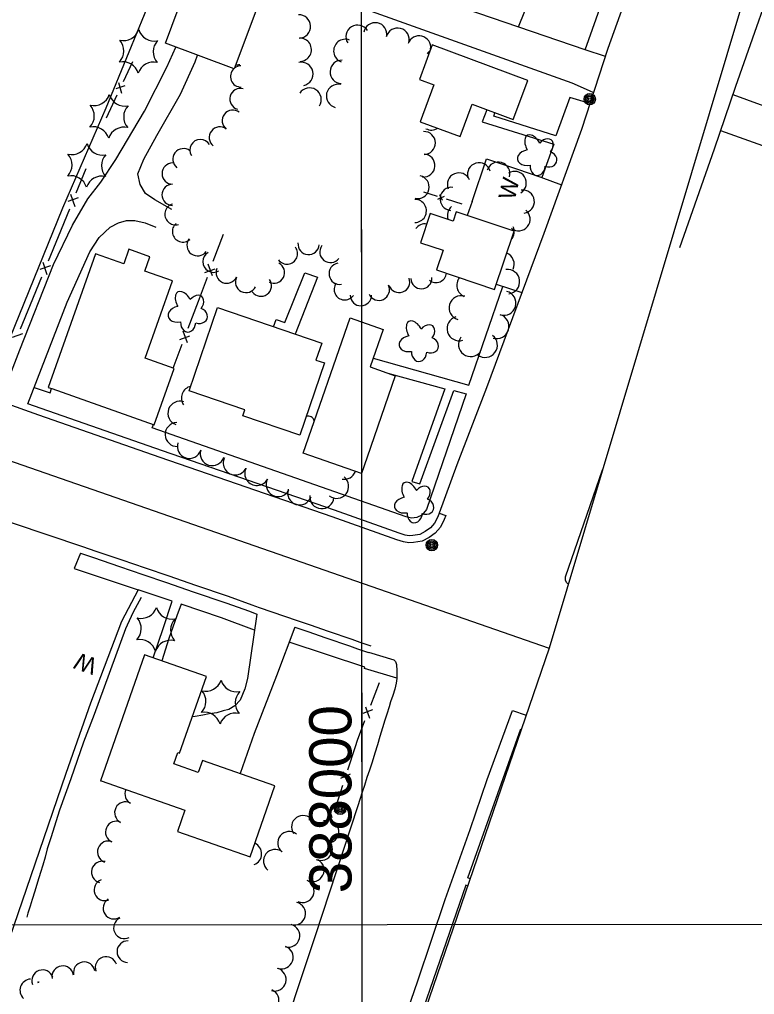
# Model space of a CAD drawing. Extents: x 189384 to 193282, y 256970 to 260388.
# Drawn here: x 191025.2 to 191286.7, y 258486.9 to 258833.8 of the extents above; entities that cross this region are included whole.
import ezdxf

# ---------------------------------------------------------------- set-up
doc = ezdxf.new("R2010")
doc.units = 0
for name, color, linetype in [('E_DWY', 7, 'Continuous'), ('E_LAND_Vegetation', 7, 'Continuous'), ('E_MAP_GridLines', 7, 'Continuous'), ('E_MAP_Limits', 7, 'Continuous'), ('E_MISCPROP', 7, 'Continuous'), ('E_MISCPROP_HvyDash', 7, 'Continuous'), ('E_MISCPROP_HvyLine', 7, 'Continuous'), ('E_MISCPROP_Railing', 7, 'Continuous'), ('E_PATH_Sidewalk', 7, 'Continuous'), ('E_RDWY', 7, 'Continuous')]:
    doc.layers.add(name, color=color, linetype=linetype)

# ---------------------------------------------------------------- blocks, each defined once
blk = doc.blocks.new('WAL')
at = {"layer": 'E_MISCPROP_Railing'}
blk.add_text('W', height=6, rotation=360, dxfattribs=at).set_placement((-2.3, -3.01))
blk = doc.blocks.new('POLE')
at = {"layer": 'E_MISCPROP'}
for radius in [2.02, 1.51, 1.01, 0.504]:
    blk.add_circle((0.03, -0.09), radius, dxfattribs=at)
blk = doc.blocks.new('PINEL')
at = {"layer": 'E_LAND_Vegetation'}
for centre, start, end in [((-8.23, 7.26), 275.2112, 0.9761), ((2.17, 10.66), 215.2112, 300.9761), ((10.31, 3.35), 155.2112, 240.9761), ((-10.49, -3.45), 335.2112, 60.9761), ((8.05, -7.36), 95.2112, 180.9761), ((-2.35, -10.75), 35.2112, 120.9761)]:
    blk.add_arc(centre, 5.72, start, end, dxfattribs=at)
blk = doc.blocks.new('TREE')
at = {"layer": 'E_LAND_Vegetation'}
for centre, major_axis, ratio in [((-1.07, 3.38), (0.91, -3.32), 0.782863), ((2.88, 1.66), (-3.52, -1.95), 0.691916), ((-3.74, -0.07), (3.29, -0.08), 0.832022), ((-1.48, -3.66), (1.2, 3.24), 0.716896), ((2.54, -2.64), (-3.34, 3.06), 0.560249)]:
    blk.add_ellipse(centre, major_axis=major_axis, ratio=ratio, start_param=1.570796, end_param=4.712389, dxfattribs=at)
blk = doc.blocks.new('POLE_14')
at = {"layer": 'E_MISCPROP'}
for centre, radius in [((-0.01, 0.02), 2.02), ((-0.01, 0.03), 1.52), ((0, -0.01), 1.01), ((0, 0), 0.502)]:
    blk.add_circle(centre, radius, dxfattribs=at)
blk = doc.blocks.new('WAL_8')
at = {"layer": 'E_MISCPROP_Railing'}
blk.add_text('W', height=6, rotation=0.0002, dxfattribs=at).set_placement((-2.27, -3.34))
blk = doc.blocks.new('PINEL_6')
at = {"layer": 'E_LAND_Vegetation'}
for centre, start, end in [((-8.14, 7.32), 275.2115, 0.9764), ((2.26, 10.71), 215.2115, 300.9764), ((10.41, 3.41), 155.2115, 240.9765), ((-10.4, -3.39), 335.2115, 60.9764), ((8.15, -7.3), 95.2115, 180.9765), ((-2.25, -10.7), 35.2115, 120.9765)]:
    blk.add_arc(centre, 5.72, start, end, dxfattribs=at)

msp = doc.modelspace()

# ---------------------------------------------------------------- linework, layer by layer
at = {"layer": 'E_DWY'}
for points in [[(191226.42, 258822.96), (191079.59, 258873.33), (190967.49, 258910.93), (190942.23, 258920.42), (190933.34, 258925.11)], [(190927.31, 258904.33), (190936.7, 258903.58), (190950.98, 258901.53), (190978.16, 258895.01), (191043.47, 258872.77), (191120.42, 258847.58), (191221.72, 258811.24), (191227.8, 258808.58), (191229.38, 258807.81)], [(191083.43, 258859.69), (191081.31, 258858.31), (191079.09, 258856.15), (191076.66, 258852.58), (191074.8, 258849.66), (191072.27, 258842.23), (191055.83, 258802.27), (191040.5, 258766.67), (191016.39, 258707.62), (191001.84, 258712.79), (190999.73, 258707.14)], [(191212.27, 258855.27), (191202.62, 258831.12)], [(191233.61, 258820.65), (191226.42, 258822.96), (191235.01, 258847.23), (191212.27, 258855.27)], [(191019.08, 258700.29), (191025.32, 258716.33), (191037.25, 258746.63), (191044.06, 258760.64), (191049.42, 258770.03), (191054.06, 258775.87), (191059.44, 258783.95), (191069.67, 258801.24), (191077.54, 258816.85), (191080.74, 258824)], [(191079.33, 258766.24), (191073.28, 258769.7), (191070, 258771.89), (191068.04, 258775.04), (191067.27, 258778.93), (191069.41, 258784.1), (191074.04, 258792.49), (191082.4, 258807.26), (191087.62, 258818.75), (191088.48, 258821.11)], [(191338.06, 258786.19), (191316.97, 258793.16), (191279.02, 258807.04)], [(191319.48, 258778.2), (191274.64, 258794.25)], [(191210.6, 258777.7), (191217.96, 258774.97)], [(191186.18, 258769.11), (191184.38, 258764.09)], [(191028.17, 258697.06), (191042.15, 258733.18), (191050.15, 258751.2), (191053.53, 258756.23), (191057.37, 258759.91), (191060.33, 258761.49), (191063.27, 258762.26), (191066.25, 258762.31), (191069.88, 258761.46), (191073.63, 258759.88)], [(191194.8, 258739.62), (191203.92, 258736.66)], [(191046.82, 258643.97), (191044.64, 258638.43), (191067.34, 258630.85), (191061.45, 258619.68), (191050.47, 258590.58), (191041.67, 258565.56), (191030.56, 258533.32), (191021.57, 258506.99), (191019.86, 258500.62), (191019.21, 258495.79)], [(191109.59, 258622.28), (191106.32, 258599.36), (191105.33, 258595.67), (191103.7, 258591.68), (191101.74, 258589.57), (191099.64, 258588.35), (191097.62, 258587.84), (191095.41, 258587.17), (191092.66, 258586.75), (191090.41, 258586.3), (191087.68, 258585.89), (191086.66, 258585.72)], [(191123.12, 258617.6), (191116.58, 258600.33), (191108.6, 258579.74), (191103.69, 258565.52)]]:
    msp.add_lwpolyline(points, dxfattribs=at)
at = {"layer": 'E_LAND_Vegetation'}
for centre, radius, start, end in [((191124.55, 258831.34), 4.16, 272.2332, 92.2332), ((191145.44, 258827.66), 4.16, 32.1733, 212.1733), ((191151.73, 258828.5), 4.16, 349.5136, 169.5136), ((191159.67, 258826.6), 4.16, 344.9778, 164.9778), ((191167.3, 258823.82), 4.16, 352.3048, 159.5372), ((191124.87, 258823.04), 4.16, 271.9709, 91.9709), ((191141.08, 258822.61), 4.16, 68.8583, 248.8583), ((191173.5, 258819.14), 4.16, 124.2098, 143.3346), ((191104.01, 258813.54), 3.79, 90.8951, 128.1107), ((191102.19, 258821.4), 3.79, 268.3661, 290.2403), ((191125.43, 258814.43), 4.16, 281.8932, 101.8932), ((191139.81, 258815.14), 4.16, 87.5057, 267.5057), ((191104.01, 258813.54), 3.79, 133.3757, 270.8951), ((191138.49, 258806.59), 4.16, 76.5585, 256.5585), ((191103.78, 258805.51), 3.79, 74.4751, 254.4751), ((191128.36, 258805.33), 4.16, 326.8812, 146.8812), ((191101.05, 258797.8), 3.79, 52.3645, 232.3645), ((191096.42, 258791.81), 3.79, 52.3645, 232.3645), ((191169.03, 258789.86), 4.1, 271.2705, 91.2705), ((191171.73, 258798.56), 4.1, 241.3801, 303.24), ((191089.56, 258787.35), 3.79, 31.1424, 211.1424), ((191083.49, 258784.08), 3.79, 52.5733, 232.5733), ((191168.87, 258781.84), 4.1, 266.0678, 86.0678), ((191079.66, 258778.99), 3.79, 89.8738, 269.8738), ((191188.66, 258778.73), 4.12, 15.8617, 195.8617), ((191195.51, 258778.99), 4.12, 343.4761, 163.4761), ((191181.52, 258775.14), 4.12, 23.0502, 203.0502), ((191201.36, 258775.65), 4.12, 302.2804, 122.2804), ((191166.81, 258774.2), 4.1, 257.4253, 77.4253), ((191079.64, 258771.42), 3.79, 89.8738, 269.8738), ((191178.89, 258769.99), 4.12, 83.8451, 263.8451), ((191204.23, 258769), 4.12, 277.4956, 97.4956), ((191165.84, 258765.69), 4.1, 269.7478, 89.7478), ((191080.65, 258764.51), 3.79, 106.5278, 286.5278), ((191181.52, 258764.12), 4.12, 130.8581, 201.3729), ((191202.72, 258762.73), 4.12, 231.4093, 51.4093), ((191083.34, 258758.41), 3.79, 131.0319, 311.0319), ((191169.46, 258756.99), 4.1, 81.253, 144.0915), ((191197.06, 258758.3), 4.12, 318.539, 25.7065), ((191088.51, 258753.48), 3.79, 143.525, 323.525), ((191120.32, 258750.56), 3.79, 216.4383, 36.4383), ((191128.02, 258753.96), 3.79, 175.0183, 355.0183), ((191135.77, 258751.1), 3.79, 142.9011, 322.9011), ((191094.19, 258747.64), 3.79, 119.8561, 299.8561), ((191196.83, 258746.73), 4.34, 336.5431, 67.0192), ((191098.87, 258743.76), 3.79, 156.6681, 336.6681), ((191115.7, 258743.76), 3.79, 242.9329, 62.9329), ((191139.07, 258743.35), 3.79, 99.8387, 279.8387), ((191198.78, 258740.54), 4.34, 277.0625, 97.0625), ((191105.77, 258740.41), 3.79, 153.4362, 333.4362), ((191111.06, 258739.12), 3.79, 215.8827, 35.8827), ((191160.22, 258740.46), 3.79, 199.8685, 19.8685), ((191168.13, 258741.79), 3.79, 182.4918, 2.4918), ((191173.33, 258744.02), 3.79, 232.5687, 352.345), ((191185.07, 258739.24), 4.34, 141.0074, 247.5885), ((191140.86, 258737.81), 3.79, 144.9261, 324.9261), ((191153, 258737.66), 3.79, 205.3342, 25.3342), ((191146.64, 258735.73), 3.79, 180.4566, 0.4566), ((191182.33, 258731.22), 4.34, 73.3123, 253.3123), ((191197.44, 258732.89), 4.34, 254.4698, 74.4698), ((191181.61, 258723.85), 4.34, 106.8532, 286.8532), ((191194.95, 258724.63), 4.34, 253.0553, 73.0553), ((191185.7, 258718.2), 4.34, 143.2713, 323.2713), ((191190.85, 258717.93), 4.34, 232.8401, 52.8401), ((191087.01, 258699.13), 4.27, 102.2372, 215.3684), ((191082.24, 258693.74), 4.27, 70.563, 250.563), ((191127.85, 258690.45), 2.26, 14.2713, 106.1574), ((191081.26, 258686.17), 4.27, 92.4224, 272.4224), ((191085.59, 258681.91), 4.27, 162.6141, 342.6141), ((191093.73, 258679.36), 4.27, 162.6141, 342.6141), ((191101.89, 258676.04), 4.27, 153.962, 333.962), ((191109.57, 258672.29), 4.27, 153.962, 333.962), ((191140.64, 258674.48), 4.27, 260.8529, 340.1413), ((191117.2, 258668.34), 4.27, 152.3327, 332.3327), ((191138.01, 258667.69), 4.27, 231.9464, 51.9464), ((191124.82, 258665.36), 4.27, 161.6706, 341.6706), ((191132.73, 258664.03), 4.27, 174.8454, 354.8454), ((191066.52, 258558.35), 3.86, 156.9279, 241.702), ((191062.87, 258551.61), 3.86, 63.1845, 243.1691), ((191132.31, 258549.34), 4.09, 6.1522, 186.1369), ((191126.02, 258546.52), 4.09, 34.5987, 214.5834), ((191059.61, 258544.74), 3.86, 66.4395, 246.4242), ((191134.69, 258544.83), 4.09, 289.3505, 109.3351), ((191121.1, 258540.83), 4.09, 51.2287, 231.2134), ((191056.78, 258537.68), 3.86, 69.4808, 249.4655), ((191107.23, 258536.98), 4.09, 290.2982, 65.91), ((191132.4, 258538.71), 4.09, 245.3447, 65.3294), ((191116.06, 258534.44), 4.09, 52.1837, 232.1684), ((191054.62, 258530.47), 3.86, 74.6975, 254.6822), ((191129.45, 258531.19), 4.09, 242.9968, 62.9815), ((191055.56, 258524.18), 3.86, 111.1769, 291.1615), ((191125.88, 258523.72), 4.09, 245.6779, 65.6626), ((191058.79, 258517.65), 3.86, 122.4134, 302.3981), ((191122.84, 258515.74), 4.09, 255.7041, 75.6888), ((191062.51, 258510.65), 3.86, 116.2798, 296.2645), ((191120.81, 258507.83), 4.09, 255.4848, 75.4695), ((191063.72, 258502.14), 3.86, 88.6983, 268.683), ((191118.46, 258500.17), 4.09, 250.9946, 70.9792), ((191048.21, 258494.67), 3.86, 10.6871, 190.6717), ((191055.98, 258496.5), 3.86, 18.5198, 198.5044), ((191033.39, 258491.82), 3.86, 19.754, 199.7387), ((191040.55, 258493.25), 3.86, 8.5793, 188.564), ((191115.93, 258492.25), 4.09, 254.8097, 74.7944), ((191029.35, 258488.4), 4.02, 93.7992, 226.4922), ((191035.04, 258493.55), 4.02, 209.4164, 217.2712), ((191029.35, 258488.4), 4.02, 46.5076, 48.4056), ((191113.38, 258484.8), 4.09, 247.008, 66.9927)]:
    msp.add_arc(centre, radius, start, end, dxfattribs=at)
at = {"layer": 'E_MAP_GridLines'}
for p, q in [((191147.05, 258511.8), (191146.33, 259511.8)), ((191147.76, 257511.81), (191146.69, 259011.8)), ((189647.05, 258510.74), (191647.04, 258512.16)), ((190147.05, 258511.09), (191647.04, 258512.16)), ((190147.05, 258511.09), (191647.04, 258512.16)), ((191148.11, 257011.81), (191147.05, 258511.8))]:
    msp.add_line(p, q, dxfattribs=at)
at = {"layer": 'E_MAP_Limits'}
for points in [[(191355.32, 259180.1), (191341.91, 259082.47), (191283.16, 258842.28), (191213.57, 258610.1)], [(190457.96, 258872.88), (191213.57, 258610.1)], [(190457.96, 258872.88), (191213.57, 258610.1)], [(191213.57, 258610.1), (191158.05, 258448.26)]]:
    msp.add_lwpolyline(points, dxfattribs=at)
at = {"layer": 'E_MISCPROP_HvyDash'}
msp.add_lwpolyline([(191115.58, 258724.5), (191116.51, 258727.07), (191119.56, 258726.05), (191126.7, 258743.71), (191131.18, 258742.12), (191123.22, 258721.9)], dxfattribs=at)
at = {"layer": 'E_MISCPROP_HvyLine'}
for points in [[(191077.11, 258825.35), (191086.16, 258849.64), (191086.16, 258849.64), (191110.62, 258840.52), (191101.56, 258816.23), (191101.56, 258816.23), (191101.56, 258816.23)], [(191200.86, 258798.22), (191200.86, 258798.22), (191206, 258812.15), (191206, 258812.15), (191171.96, 258824.73), (191171.96, 258824.73), (191167.43, 258812.48), (191172.6, 258810.57), (191172.6, 258810.57), (191172.6, 258810.57), (191167.74, 258797.43), (191167.74, 258797.43), (191181.99, 258792.17), (191181.99, 258792.17), (191186.23, 258803.63), (191200.86, 258798.22)], [(191173.58, 258744.69), (191173.58, 258744.69), (191194.18, 258737.78), (191201.12, 258758.47), (191201.12, 258758.47), (191201.12, 258758.47), (191180.57, 258765.37), (191179.45, 258762.02), (191179.45, 258762.02), (191179.45, 258762.02), (191171.33, 258764.75), (191171.33, 258764.75), (191167.86, 258754.39), (191175.93, 258751.68), (191175.93, 258751.68), (191175.93, 258751.68)], [(191052.16, 258750.42), (191035.38, 258702.91), (191036.62, 258702.47), (191073.12, 258689.58), (191073.12, 258689.58), (191073.12, 258689.58), (191080.21, 258709.65), (191069.88, 258713.3), (191069.88, 258713.3), (191069.88, 258713.3), (191079.59, 258740.82), (191079.59, 258740.82), (191069.7, 258744.32), (191069.7, 258744.32), (191071.5, 258749.42), (191071.5, 258749.42), (191064.09, 258752.04), (191062.26, 258746.85), (191062.26, 258746.85), (191062.26, 258746.85)], [(191095.66, 258731.3), (191132.68, 258718.67), (191132.68, 258718.67), (191132.68, 258718.67), (191130.62, 258712.65), (191130.62, 258712.65), (191133.7, 258711.6), (191133.7, 258711.6), (191124.94, 258685.91), (191124.94, 258685.91), (191104.64, 258692.83), (191105.35, 258694.9), (191105.35, 258694.9), (191085.54, 258701.65), (191085.54, 258701.65)], [(191158.86, 258707.06), (191158.86, 258707.06), (191148.81, 258678.12), (191148.81, 258678.12), (191146.79, 258672.29), (191146.79, 258672.29), (191126.04, 258679.49), (191126.04, 258679.49), (191142.76, 258727.63), (191154.54, 258723.54), (191154.54, 258723.54), (191149.9, 258710.18), (191149.9, 258710.18), (191149.9, 258710.18)], [(191054.22, 258562.92), (191084.02, 258552.52), (191081.38, 258544.95), (191107.23, 258535.94), (191116.05, 258561.21), (191090.25, 258570.21), (191088.76, 258565.92), (191080.04, 258568.97), (191081.44, 258572.99), (191082.13, 258572.75), (191091.67, 258600.08), (191069.59, 258607.78), (191053.97, 258563)]]:
    msp.add_lwpolyline(points, close=True, dxfattribs=at)
at = {"layer": 'E_MISCPROP_Railing'}
for p, q in [((191062.63, 258810.15), (191059.42, 258809.19)), ((191060.36, 258811.35), (191061.45, 258807.6)), ((191046.07, 258770.38), (191042.32, 258769.07)), ((191043.32, 258771.68), (191044.81, 258767.29)), ((191174.04, 258769.94), (191176.36, 258770.96)), ((191174.62, 258771.5), (191175.51, 258769.52)), ((191036.16, 258746.17), (191032.41, 258744.87)), ((191033.41, 258747.47), (191034.9, 258743.08)), ((191091.14, 258743.76), (191094.75, 258745.14)), ((191093.86, 258742.58), (191092.28, 258746.8)), ((191026.25, 258721.96), (191022.5, 258720.66)), ((191082.21, 258719.91), (191085.82, 258721.29)), ((191084.93, 258718.73), (191083.35, 258722.95)), ((191150.8, 258588.15), (191147.34, 258586.85)), ((191148.21, 258589.29), (191149.7, 258585.25)), ((191142.78, 258565.27), (191139.4, 258563.79)), ((191140.14, 258566.27), (191141.84, 258562.32))]:
    msp.add_line(p, q, dxfattribs=at)
for points in [[(191065.31, 258818.76), (191062, 258811.6)], [(191059.81, 258806.87), (191056.04, 258798.73)], [(191186.18, 258769.11), (191191.31, 258784.22), (191202.04, 258780.69), (191210.6, 258777.7)], [(191048.79, 258780.72), (191045.24, 258772.07)], [(191168.85, 258772.48), (191173.74, 258770.97)], [(191176.97, 258769.97), (191182.53, 258768.25)], [(191042.9, 258766.35), (191038.87, 258756.51)], [(191038.87, 258756.51), (191035.33, 258747.86)], [(191094.11, 258747.78), (191097.73, 258757.47)], [(191032.99, 258742.14), (191028.97, 258732.3)], [(191088.81, 258733.62), (191092, 258742.14)], [(191028.97, 258732.3), (191025.42, 258723.65)], [(191085.18, 258723.93), (191088.81, 258733.62)], [(191079.88, 258709.77), (191083.07, 258718.29)], [(191068.48, 258628.19), (191065.66, 258622.96), (191063.44, 258618.3), (191062.89, 258617.03), (191051.72, 258586.57), (191047.99, 258576.73), (191043.39, 258563.62), (191039.43, 258552.54), (191036.3, 258542.69), (191035.03, 258538.74), (191034.25, 258535.83), (191033.45, 258532.99), (191032.62, 258530.33), (191031.53, 258526.87), (191030.65, 258523.75), (191029.72, 258520.77), (191028.92, 258518.38), (191028.14, 258515.85), (191027.74, 258514.44)], [(191153.07, 258597.82), (191149.99, 258589.7)], [(191147.95, 258584.33), (191145.27, 258577.27), (191144.55, 258575.05)], [(191144.55, 258575.05), (191141.89, 258566.77)], [(191140.13, 258561.3), (191137.11, 258551.89)]]:
    msp.add_lwpolyline(points, dxfattribs=at)
at = {"layer": 'E_PATH_Sidewalk'}
for points in [[(191228.11, 258803.96), (191220.91, 258806.1), (191216.03, 258792.42), (191193.88, 258799.42), (191194.31, 258800.64)], [(191191.41, 258801.71), (191189.82, 258797.4), (191215.3, 258789.46), (191211, 258777.55)], [(191151, 258713.34), (191185.02, 258703.67), (191197.16, 258738.85)], [(191156.15, 258708.01), (191176.47, 258702.41), (191164.76, 258669.4), (191167.61, 258668.59), (191179.65, 258701.86), (191184.11, 258700.58), (191169.96, 258659.47), (191168.28, 258657.5), (191166.48, 258656.62), (191164.62, 258656.44), (191162.79, 258656.84), (191072.36, 258688.51), (191072.81, 258689.69)], [(191030.43, 258702.89), (191036.09, 258701), (191036.6, 258702.48)], [(191072.66, 258606.71), (191076.44, 258617.52), (191079.47, 258626.82), (191067.34, 258630.85)], [(191108.77, 258616.51), (191097.05, 258620.9), (191082.65, 258625.79), (191081.14, 258621.68), (191078.26, 258613.57), (191075.78, 258605.62)], [(191159.42, 258599.49), (191147.96, 258602.91), (191147.98, 258603.39), (191121.12, 258612.3)], [(191185.45, 258528.12), (191184.68, 258528.43), (191203.54, 258581.43), (191203.72, 258581.38)], [(191184.57, 258525.57), (191183.98, 258525.83), (191157.24, 258448.54), (191155.53, 258443.65)]]:
    msp.add_lwpolyline(points, dxfattribs=at)
at = {"layer": 'E_RDWY'}
for points in [[(191285.17, 258964.46), (191283.68, 258958.68), (191272.84, 258927.44), (191252.64, 258874.03), (191234.54, 258823.46), (191225.06, 258794.72), (191211.75, 258757.67), (191191.26, 258702.71), (191180.73, 258675.34), (191174.5, 258658.22)], [(191260.12, 258752.63), (191272.4, 258787.73), (191280.07, 258810.1), (191297.18, 258859.11), (191314.68, 258909.64), (191324.99, 258938.44), (191323.59, 258939.79), (191322.61, 258942.04), (191322.28, 258944.29), (191322.25, 258946.83), (191323.23, 258949.51)], [(191174.5, 258658.22), (191176.84, 258657.34), (191176.31, 258655.91), (191174.94, 258653.2), (191173.09, 258651.08), (191170.88, 258649.47), (191168.42, 258648.17), (191165.34, 258647.76), (191163.64, 258647.65), (191161.74, 258647.93), (191159.46, 258648.71), (191136.39, 258656.82), (191075.18, 258677.98), (191032.02, 258693.03), (191004.43, 258702.85)], [(191174.5, 258658.22), (191174.02, 258656.91), (191172.85, 258654.61), (191171.39, 258652.94), (191169.55, 258651.59), (191167.65, 258650.59), (191165.09, 258650.25), (191163.74, 258650.16), (191162.33, 258650.37), (191160.27, 258651.07), (191137.22, 258659.18), (191076, 258680.34), (191032.85, 258695.39), (191028.17, 258697.06)], [(191220.42, 258632.95), (191219.74, 258633.47), (191219.38, 258634.32), (191219.43, 258635.55), (191232.61, 258673.64)], [(191220.42, 258632.95), (191219.74, 258633.47), (191219.38, 258634.32), (191219.43, 258635.55), (191232.61, 258673.64)], [(191220.42, 258632.95), (191219.74, 258633.47), (191219.38, 258634.32), (191219.43, 258635.55), (191232.61, 258673.64)], [(191007.58, 258659.74), (191011.77, 258658.51), (191016.23, 258656.96), (191020, 258655.6), (191022.86, 258654.57), (191047.63, 258646.33)], [(191046.82, 258643.97), (191051.54, 258642.34), (191060.79, 258639.19), (191069.07, 258636.31), (191077.52, 258633.51), (191086.99, 258630.24), (191098.53, 258626.33), (191106.97, 258623.25), (191109.59, 258622.28)], [(191047.63, 258646.33), (191052.35, 258644.71), (191061.6, 258641.56), (191069.87, 258638.68), (191078.32, 258635.88), (191087.8, 258632.6), (191099.36, 258628.69), (191107.84, 258625.59), (191110.46, 258624.62), (191123.92, 258619.97)], [(191123.92, 258619.97), (191128.57, 258618.4), (191134.94, 258616.2), (191143.43, 258613.31), (191146.24, 258612.31), (191150.13, 258610.93)], [(191123.12, 258617.6), (191127.76, 258616.03), (191134.13, 258613.83), (191142.61, 258610.95), (191145.4, 258609.95), (191149.3, 258608.57)], [(191149.33, 258608.67), (191158.4, 258606.02), (191158.97, 258605.38), (191159.3, 258604.3), (191159.47, 258602.06), (191159.42, 258599.41), (191159.21, 258597.64), (191158.7, 258595.57), (191157.93, 258593.28), (191157.18, 258591.04), (191156.63, 258589.33), (191155.81, 258586.72), (191155.12, 258584.53), (191154.3, 258581.79), (191153.38, 258578.73), (191152.53, 258575.81), (191151.6, 258572.73), (191150.6, 258569.59), (191149.65, 258566.7), (191148.78, 258564.08), (191147.91, 258561.27), (191147.1, 258558.87), (191146.22, 258556.32), (191145.57, 258554.11), (191130.33, 258507.75), (191115.38, 258462.87)], [(191152.52, 258450.16), (191166.86, 258491.74), (191176.63, 258520.78), (191185.47, 258545.64), (191191.59, 258563.39), (191200.52, 258587.94), (191205.4, 258586.29)]]:
    msp.add_lwpolyline(points, dxfattribs=at)

# ---------------------------------------------------------------- block references
at = {"layer": 'E_LAND_Vegetation'}
for name, p, rotation in [('PINEL', (191067.4, 258822.45), 161.13015541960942), ('PINEL', (191056.9, 258799.31), 161.13015560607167), ('TREE', (191209.57, 258785.3), 161.13015288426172), ('PINEL', (191049, 258781.88), 161.13015574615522), ('TREE', (191085.24, 258729.6), 161.13015509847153), ('TREE', (191167.42, 258719.11), 161.13015363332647), ('TREE', (191165.8, 258661.71), 161.13015366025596)]:
    msp.add_blockref(name, p, dxfattribs=dict(at, rotation=rotation))
for p, xscale, yscale, rotation in [((191073.71, 258616.86), 0.9999984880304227, 0.9999984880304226, 160.52068238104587), ((191096.71, 258590.96), 0.9999984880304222, 0.9999984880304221, 160.5206819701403)]:
    msp.add_blockref('PINEL_6', p, dxfattribs=dict(at, xscale=xscale, yscale=yscale, rotation=rotation))
at = {"layer": 'E_MISCPROP'}
for p, rotation in [((191228.04, 258805.37), 161.13015255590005), ((191171.85, 258646.71), 161.13015355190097)]:
    msp.add_blockref('POLE', p, dxfattribs=dict(at, rotation=rotation))
at = {"layer": 'E_MISCPROP', "xscale": 0.9999984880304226, "yscale": 0.9999984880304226, "rotation": 160.52068121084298}
msp.add_blockref('POLE_14', (191139.24, 258552.98), dxfattribs=at)
at = {"layer": 'E_MISCPROP_Railing'}
for name, p, xscale, yscale, rotation in [('WAL', (191198.93, 258772.19), 0.9999979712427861, 0.9999979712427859, 76.57495468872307), ('WAL_8', (191049.97, 258603.8), 0.9999984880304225, 0.9999984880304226, 160.52068280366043)]:
    msp.add_blockref(name, p, dxfattribs=dict(at, xscale=xscale, yscale=yscale, rotation=rotation))

# ---------------------------------------------------------------- texts
at = {"layer": 'E_MAP_GridLines'}
msp.add_text('  388000  ', height=15, rotation=90.0407, dxfattribs=at).set_placement((191143.3, 258511.8))

doc.saveas('drawing.dxf')
